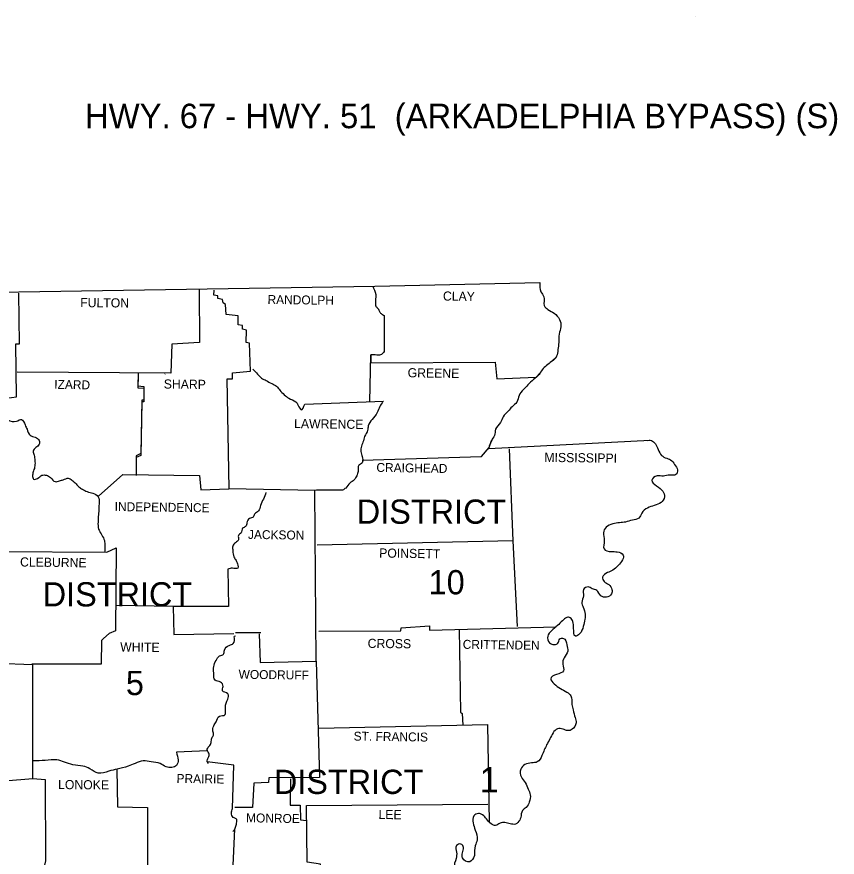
# Model space of a CAD drawing. Extents: x 813775 to 1157140, y 1757555 to 1979907.
# Drawn here: x 1113832 to 1156274, y 1933763 to 1977247 of the extents above; entities that cross this region are included whole.
import ezdxf

# ---------------------------------------------------------------- set-up
doc = ezdxf.new("R2010")
doc.units = 0
for name, color, linetype in [('1', 7, 'Continuous'), ('G-ANNO-TEXT', 7, 'Continuous'), ('R_Draft', 7, 'Continuous')]:
    doc.layers.add(name, color=color, linetype=linetype)

msp = doc.modelspace()

# ---------------------------------------------------------------- linework, layer by layer
at = {"layer": '1'}
msp.add_line((1148924, 1977247), (1148924, 1977247), dxfattribs=at)
at = {"layer": 'R_Draft'}
for p, q in [((1141510, 1959420), (1141749, 1959659)), ((1140681, 1958591), (1140912, 1958822)), ((1132774, 1957341), (1132807, 1957352)), ((1138252, 1954910), (1138384, 1955317)), ((1138285, 1955042), (1138417, 1955361)), ((1125140, 1945384), (1126449, 1945384))]:
    msp.add_line(p, q, dxfattribs=at)
for points in [[(1080546, 1962995), (1098333, 1962984), (1113942, 1963017), (1132356, 1963303), (1140892, 1963501)], [(1110609, 1936408), (1113084, 1936419), (1113194, 1937717), (1114668, 1937827), (1114668, 1943723), (1112798, 1943778), (1112831, 1949575), (1110477, 1949729), (1110444, 1952325), (1110367, 1952457), (1110433, 1954085), (1111797, 1954129), (1111852, 1955471), (1113348, 1955526), (1113370, 1956395), (1113106, 1956736), (1113040, 1957473), (1113810, 1957583), (1113777, 1960322), (1113964, 1960333), (1113942, 1962951)], [(1123259, 1963116), (1123281, 1960388), (1121851, 1960311), (1121807, 1958815), (1113854, 1958859)], [(1126372, 1945318), (1126427, 1943833), (1129320, 1943910), (1129243, 1952732), (1124810, 1952831), (1124711, 1958507), (1124997, 1958518), (1124986, 1958826), (1125921, 1958914), (1125877, 1960355), (1125701, 1960388), (1125712, 1961026), (1125514, 1961081), (1125514, 1961268), (1125283, 1961301), (1125283, 1961774), (1124656, 1961840), (1124623, 1962368), (1124502, 1962445), (1124480, 1962621), (1124227, 1962676), (1124238, 1962808), (1124018, 1962841), (1124051, 1963105)], [(1132840, 1961785), (1132840, 1959926)], [(1132089, 1957327), (1132147, 1959750), (1132147, 1959343), (1138582, 1959376), (1138670, 1958518), (1140689, 1958592)], [(1120113, 1958782), (1120091, 1958144), (1120399, 1958122), (1120410, 1957418), (1120300, 1957418), (1120256, 1954646), (1120003, 1954536), (1120003, 1953612)], [(1120113, 1958683), (1120091, 1958045), (1120399, 1958023), (1120410, 1957319), (1120300, 1957319), (1120256, 1954547), (1120003, 1954437), (1120003, 1953513)], [(1121488, 1958760), (1121499, 1958771)], [(1128726, 1957209), (1132807, 1957352)], [(1138252, 1954910), (1146601, 1955339)], [(1131707, 1954303), (1137867, 1954503), (1138271, 1954968)], [(1139308, 1954899), (1139495, 1950136), (1139715, 1945703)], [(1118067, 1952435), (1119321, 1953568), (1123281, 1953513), (1123358, 1952776), (1124799, 1952831)], [(1130684, 1952754), (1129342, 1952754), (1129243, 1952732)], [(1139495, 1950136), (1129364, 1949905)], [(1112831, 1949575), (1118485, 1949542), (1118969, 1949773), (1118936, 1945472), (1118606, 1945329), (1118309, 1945076), (1118210, 1944977), (1118199, 1943745), (1114602, 1943745)], [(1124755, 1948673), (1124777, 1946737), (1121917, 1946726), (1118980, 1946781)], [(1121917, 1946726), (1121961, 1945285), (1125052, 1945340)], [(1129452, 1945450), (1133698, 1945472), (1133709, 1945626), (1135183, 1945736), (1135183, 1945505), (1141736, 1945685)], [(1136722, 1945548), (1136778, 1941270), (1136877, 1941204), (1136912, 1940596)], [(1125140, 1945197), (1125085, 1945186)], [(1129320, 1943910), (1129485, 1937882), (1126867, 1937871), (1126856, 1937629), (1126097, 1937585), (1126031, 1936331), (1125107, 1936331)], [(1129452, 1940445), (1138186, 1940621)], [(1138186, 1940621), (1138278, 1935583)], [(1123688, 1939268), (1122093, 1939191)], [(1124986, 1936276), (1125063, 1938520), (1123688, 1938696)], [(1119013, 1938319), (1119035, 1936364), (1120586, 1936331), (1120597, 1932107)], [(1114668, 1937827), (1115306, 1937783), (1115317, 1933581), (1114745, 1931194), (1115966, 1931139), (1115954, 1929037)], [(1127989, 1937816), (1127978, 1936452), (1128484, 1936452), (1128506, 1935693), (1128825, 1935660)], [(1129452, 1926695), (1130310, 1926750), (1130299, 1928983), (1129496, 1929038), (1129540, 1933405), (1128847, 1933504), (1128825, 1936441), (1138208, 1936507)], [(1124980, 1930333), (1124964, 1930864), (1124469, 1930919), (1124458, 1931227), (1124095, 1931216), (1124073, 1932107), (1124975, 1932206), (1125107, 1935220)]]:
    msp.add_lwpolyline(points, dxfattribs=at)
for points in [[(1132250, 1963302), (1132400, 1962885), (1132413, 1962813), (1132408, 1962739), (1132396, 1962663), (1132391, 1962626), (1132389, 1962588), (1132388, 1962554), (1132386, 1962519), (1132382, 1962451), (1132381, 1962382), (1132384, 1962348), (1132386, 1962330), (1132387, 1962322), (1132389, 1962313), (1132411, 1962260), (1132450, 1962214), (1132493, 1962171), (1132514, 1962149), (1132532, 1962126), (1132549, 1962097), (1132565, 1962066), (1132594, 1962002), (1132628, 1961942), (1132675, 1961895), (1132840, 1961785)], [(1140892, 1963501), (1140947, 1963017), (1141101, 1962764), (1141123, 1962302), (1141310, 1962104), (1141629, 1961906), (1141915, 1961587), (1141981, 1961213), (1141893, 1960828), (1141871, 1960399), (1141827, 1960025), (1141761, 1959684), (1141497, 1959409), (1141244, 1959211), (1141013, 1958980), (1140848, 1958738), (1140562, 1958474), (1140276, 1958199), (1140045, 1957957), (1139814, 1957649), (1139704, 1957308), (1139451, 1957066), (1139253, 1956846), (1138989, 1956549), (1138857, 1956252), (1138604, 1955911), (1138549, 1955581), (1138384, 1955317), (1138373, 1955273)], [(1140892, 1963501), (1140947, 1963017), (1141101, 1962764), (1141123, 1962302), (1141310, 1962104), (1141629, 1961906), (1141915, 1961587), (1141981, 1961213), (1141893, 1960828), (1141871, 1960399), (1141827, 1960025), (1141761, 1959684), (1141497, 1959409), (1141244, 1959211), (1141013, 1958980), (1140848, 1958738), (1140562, 1958474), (1140276, 1958199), (1140045, 1957957), (1139814, 1957649), (1139704, 1957308), (1139451, 1957066), (1139253, 1956846), (1138989, 1956549), (1138857, 1956252), (1138604, 1955911), (1138549, 1955581), (1138384, 1955317), (1138373, 1955273)], [(1132840, 1959926), (1132653, 1959750), (1132378, 1959750), (1132147, 1959750)], [(1126042, 1959013), (1126284, 1958760), (1126493, 1958551), (1126735, 1958430), (1127021, 1958265), (1127274, 1958133), (1127439, 1957924), (1127670, 1957693), (1127901, 1957506), (1128264, 1957330), (1128385, 1957143), (1128550, 1956912), (1128726, 1957209)], [(1132774, 1957341), (1132609, 1957077), (1132477, 1956769), (1132213, 1956417), (1132015, 1956076), (1131982, 1955845), (1131828, 1955537), (1131740, 1955229), (1131641, 1954965), (1131641, 1954690), (1131718, 1954415), (1131696, 1954162), (1131531, 1954041), (1131487, 1953722), (1131421, 1953502), (1131278, 1953282), (1131069, 1953117), (1130849, 1952864), (1130684, 1952754)], [(1113370, 1956395), (1113810, 1956318), (1114074, 1956417), (1114261, 1956131), (1114360, 1955911), (1114525, 1955592), (1114789, 1955493), (1114987, 1955317), (1114987, 1955130), (1114811, 1954954), (1114679, 1954778), (1114723, 1954569), (1114767, 1954283), (1114767, 1954008), (1114701, 1953755), (1114646, 1953524), (1114701, 1953326), (1114910, 1953359), (1115130, 1953524), (1115361, 1953524), (1115581, 1953403), (1115812, 1953194), (1116043, 1953238), (1116230, 1953293), (1116494, 1953370), (1116681, 1953271), (1116846, 1953139), (1117044, 1952930), (1117231, 1952798), (1117473, 1952677), (1117770, 1952600), (1118045, 1952413), (1118089, 1952094), (1118078, 1951819), (1118056, 1951478), (1118034, 1951104), (1118067, 1950741), (1118188, 1950499), (1118342, 1950213), (1118386, 1949949), (1118375, 1949531)], [(1146480, 1955328), (1146601, 1955339), (1146975, 1954943), (1147140, 1954613), (1147382, 1954426), (1147657, 1954327), (1147866, 1954074), (1148009, 1953799), (1147932, 1953557), (1147624, 1953535), (1147283, 1953480), (1146953, 1953491), (1146689, 1953271), (1146931, 1952974), (1147250, 1952699), (1147338, 1952402), (1147162, 1952116), (1146810, 1951962), (1146469, 1951830), (1146161, 1951566), (1146018, 1951313), (1145677, 1951203), (1145325, 1951104), (1145017, 1951071), (1144665, 1951005), (1144324, 1950840), (1144181, 1950554), (1144225, 1950147), (1144214, 1949718), (1144577, 1949575), (1144896, 1949564), (1145204, 1949399), (1145171, 1949157), (1144940, 1948849), (1144665, 1948607), (1144390, 1948486), (1144137, 1948255), (1144225, 1948024), (1144456, 1947870), (1144621, 1947617), (1144599, 1947386), (1144335, 1947221), (1144049, 1947287), (1143840, 1947562), (1143598, 1947650), (1143389, 1947749), (1143147, 1947606), (1143147, 1947287), (1143059, 1946946), (1143136, 1946693), (1143235, 1946341), (1143224, 1946077), (1143136, 1945703), (1142949, 1945318), (1142729, 1945197), (1142641, 1945615), (1142597, 1945956), (1142465, 1946154), (1142289, 1946165), (1142058, 1946000), (1141805, 1945747), (1141486, 1945472), (1141299, 1945197), (1141398, 1944856), (1141640, 1944768), (1141827, 1944834), (1141926, 1945054), (1142113, 1945087), (1142289, 1944746)], [(1146480, 1955328), (1146601, 1955339), (1146975, 1954943), (1147140, 1954613), (1147382, 1954426), (1147657, 1954327), (1147866, 1954074), (1148009, 1953799), (1147932, 1953557), (1147624, 1953535), (1147283, 1953480), (1146953, 1953491), (1146689, 1953271), (1146931, 1952974), (1147250, 1952699), (1147338, 1952402), (1147162, 1952116), (1146810, 1951962), (1146469, 1951830), (1146161, 1951566), (1146018, 1951313), (1145677, 1951203), (1145325, 1951104), (1145017, 1951071), (1144665, 1951005), (1144324, 1950840), (1144181, 1950554), (1144225, 1950147), (1144214, 1949718), (1144577, 1949575), (1144896, 1949564), (1145204, 1949399), (1145171, 1949157), (1144940, 1948849), (1144665, 1948607), (1144390, 1948486), (1144137, 1948255), (1144225, 1948024), (1144456, 1947870), (1144621, 1947617), (1144599, 1947386), (1144335, 1947221), (1144049, 1947287), (1143840, 1947562), (1143598, 1947650), (1143389, 1947749), (1143147, 1947606), (1143147, 1947287), (1143059, 1946946), (1143136, 1946693), (1143235, 1946341), (1143224, 1946077), (1143136, 1945703), (1142949, 1945318), (1142729, 1945197), (1142641, 1945615), (1142597, 1945956), (1142465, 1946154), (1142289, 1946165), (1142058, 1946000), (1141805, 1945747), (1141486, 1945472), (1141299, 1945197), (1141398, 1944856), (1141640, 1944768), (1141827, 1944834), (1141926, 1945054), (1142113, 1945087), (1142289, 1944746)], [(1126724, 1952633), (1126592, 1952292), (1126438, 1951962), (1126339, 1951676), (1126130, 1951511), (1126064, 1951357), (1125877, 1951291), (1125734, 1951071), (1125668, 1950873), (1125514, 1950785), (1125437, 1950543), (1125294, 1950411), (1125305, 1950191), (1125140, 1950037), (1125008, 1949861), (1125008, 1949619), (1125063, 1949300), (1125173, 1949113), (1125272, 1948871), (1125261, 1948717), (1124986, 1948717), (1124755, 1948673)], [(1123743, 1938619), (1123688, 1938696), (1123754, 1938938), (1123787, 1939092), (1123677, 1939312), (1123776, 1939499), (1123886, 1939697), (1123919, 1939928), (1124007, 1940082), (1123974, 1940280), (1124018, 1940555), (1124139, 1940764), (1124315, 1941061), (1124612, 1941138), (1124634, 1941259), (1124623, 1941534), (1124744, 1941941), (1124788, 1942084), (1124744, 1942216), (1124480, 1942370), (1124502, 1942601), (1124370, 1942821), (1124095, 1942920), (1124018, 1943294), (1124018, 1943624), (1124139, 1943943), (1124326, 1944174), (1124524, 1944262), (1124579, 1944482), (1124821, 1944724), (1125030, 1944823), (1125085, 1945186)], [(1142289, 1944746), (1142333, 1944427), (1142146, 1944086), (1142080, 1943745), (1142113, 1943404), (1141761, 1943217), (1141453, 1942997), (1141629, 1942733), (1141959, 1942491), (1142289, 1942304), (1142498, 1942117), (1142553, 1941666), (1142608, 1941380), (1142718, 1940984), (1142762, 1940709), (1142564, 1940379), (1142333, 1940313), (1142091, 1940390), (1141805, 1940412), (1141574, 1940192), (1141409, 1939884), (1141244, 1939576), (1141123, 1939312), (1141002, 1939026), (1140760, 1938696), (1140463, 1938641), (1140111, 1938553), (1139902, 1938311), (1139935, 1937904), (1140133, 1937629), (1140287, 1937288), (1140397, 1936991), (1140342, 1936617), (1140188, 1936342), (1139990, 1936177), (1139902, 1935825), (1139759, 1935561), (1139627, 1935473), (1139363, 1935495), (1139077, 1935550), (1138835, 1935528), (1138604, 1935407), (1138373, 1935484), (1138131, 1935748), (1137933, 1935946), (1137713, 1936023), (1137482, 1935902), (1137438, 1935539), (1137548, 1935165), (1137647, 1934659), (1137548, 1934351), (1137515, 1933845)], [(1142289, 1944746), (1142333, 1944427), (1142146, 1944086), (1142080, 1943745), (1142113, 1943404), (1141761, 1943217), (1141453, 1942997), (1141629, 1942733), (1141959, 1942491), (1142289, 1942304), (1142498, 1942117), (1142553, 1941666), (1142608, 1941380), (1142718, 1940984), (1142762, 1940709), (1142564, 1940379), (1142333, 1940313), (1142091, 1940390), (1141805, 1940412), (1141574, 1940192), (1141409, 1939884), (1141244, 1939576), (1141123, 1939312), (1141002, 1939026), (1140760, 1938696), (1140463, 1938641), (1140111, 1938553), (1139902, 1938311), (1139935, 1937904), (1140133, 1937629), (1140287, 1937288), (1140397, 1936991), (1140342, 1936617), (1140188, 1936342), (1139990, 1936177), (1139902, 1935825), (1139759, 1935561), (1139627, 1935473), (1139363, 1935495), (1139077, 1935550), (1138835, 1935528), (1138604, 1935407), (1138373, 1935484), (1138131, 1935748), (1137933, 1935946), (1137713, 1936023), (1137482, 1935902), (1137438, 1935539), (1137548, 1935165), (1137647, 1934659), (1137548, 1934351), (1137515, 1933845)], [(1122093, 1939191), (1122093, 1938509), (1121554, 1938432), (1121257, 1938608), (1120784, 1938696), (1120366, 1938751), (1119948, 1938619), (1119585, 1938465), (1119024, 1938322), (1118595, 1938212), (1118045, 1938113), (1117616, 1938333), (1117253, 1938476), (1116736, 1938542), (1116296, 1938685), (1115911, 1938795), (1115306, 1938773), (1114668, 1938750)], [(1125008, 1935088), (1125107, 1935220), (1125151, 1935308), (1125206, 1935528), (1125184, 1935748), (1125030, 1935825), (1124942, 1936056), (1124986, 1936276)], [(1137515, 1933845), (1137262, 1933526), (1136888, 1933724), (1136888, 1933988), (1136943, 1934263), (1136811, 1934439), (1136580, 1934362), (1136580, 1934021), (1136558, 1933691), (1136492, 1933218), (1136646, 1933075), (1136998, 1933031), (1137251, 1932965), (1137405, 1932712), (1137394, 1932404), (1137273, 1932107), (1137097, 1931865), (1136822, 1931777), (1136602, 1931920), (1136514, 1932206), (1136415, 1932459), (1136228, 1932646), (1136030, 1932437), (1135986, 1932052), (1135997, 1931722), (1135997, 1931271), (1136283, 1930974), (1136459, 1930633), (1136404, 1930325), (1136195, 1929962), (1136107, 1929643), (1136019, 1929214), (1136030, 1928741), (1135953, 1928279), (1135799, 1927971), (1135513, 1927718), (1135326, 1927553), (1135172, 1927388), (1135095, 1927058), (1135040, 1926827), (1134831, 1926552), (1134666, 1926530), (1134534, 1926640), (1134490, 1926827), (1134490, 1927014), (1134402, 1927201), (1134127, 1927278), (1133907, 1927267), (1133808, 1927113), (1133951, 1926684), (1134006, 1926409), (1133929, 1926035), (1133973, 1925991), (1133577, 1925782), (1133258, 1925749), (1132994, 1925672), (1132741, 1925507), (1132620, 1925265), (1132444, 1925067), (1132290, 1924880), (1132081, 1924792), (1131850, 1924836), (1131542, 1924869), (1131366, 1924649), (1131421, 1924330), (1131630, 1924143), (1131938, 1924055), (1132257, 1924077), (1132565, 1924110), (1132851, 1923956), (1132796, 1923659), (1132521, 1923516), (1132114, 1923472), (1131784, 1923505), (1131388, 1923417), (1131190, 1923164), (1131300, 1922779), (1131729, 1922625), (1131927, 1922262), (1131938, 1921921), (1131795, 1921470), (1131597, 1921261), (1131212, 1921173), (1130915, 1921118), (1130871, 1920612), (1130739, 1920359), (1130508, 1920282), (1130178, 1920447), (1129980, 1920524), (1129738, 1920634), (1129430, 1920821), (1129199, 1920788), (1129265, 1920304), (1129287, 1920282), (1129551, 1919919), (1129815, 1919633), (1129936, 1919292)], [(1137515, 1933845), (1137262, 1933526), (1136888, 1933724), (1136888, 1933988), (1136943, 1934263), (1136811, 1934439), (1136580, 1934362), (1136580, 1934021), (1136558, 1933691), (1136492, 1933218), (1136646, 1933075), (1136998, 1933031), (1137251, 1932965), (1137405, 1932712), (1137394, 1932404), (1137273, 1932107), (1137097, 1931865), (1136822, 1931777), (1136602, 1931920), (1136514, 1932206), (1136415, 1932459), (1136228, 1932646), (1136030, 1932437), (1135986, 1932052), (1135997, 1931722), (1135997, 1931271), (1136283, 1930974), (1136459, 1930633), (1136404, 1930325), (1136195, 1929962), (1136107, 1929643), (1136019, 1929214), (1136030, 1928741), (1135953, 1928279), (1135799, 1927971), (1135513, 1927718), (1135326, 1927553), (1135172, 1927388), (1135095, 1927058), (1135040, 1926827), (1134831, 1926552), (1134666, 1926530), (1134534, 1926640), (1134490, 1926827), (1134490, 1927014), (1134402, 1927201), (1134127, 1927278), (1133907, 1927267), (1133808, 1927113), (1133951, 1926684), (1134006, 1926409), (1133929, 1926035), (1133973, 1925991), (1133577, 1925782), (1133258, 1925749), (1132994, 1925672), (1132741, 1925507), (1132620, 1925265), (1132444, 1925067), (1132290, 1924880), (1132081, 1924792), (1131850, 1924836), (1131542, 1924869), (1131366, 1924649), (1131421, 1924330), (1131630, 1924143), (1131938, 1924055), (1132257, 1924077), (1132565, 1924110), (1132851, 1923956), (1132796, 1923659), (1132521, 1923516), (1132114, 1923472), (1131784, 1923505), (1131388, 1923417), (1131190, 1923164), (1131300, 1922779), (1131729, 1922625), (1131927, 1922262), (1131938, 1921921), (1131795, 1921470), (1131597, 1921261), (1131212, 1921173), (1130915, 1921118), (1130871, 1920612), (1130739, 1920359), (1130508, 1920282), (1130178, 1920447), (1129980, 1920524), (1129738, 1920634), (1129430, 1920821), (1129199, 1920788), (1129265, 1920304), (1129287, 1920282), (1129551, 1919919), (1129815, 1919633), (1129936, 1919292)]]:
    msp.add_spline(points, degree=3, dxfattribs=at)

# ---------------------------------------------------------------- texts
at = {"layer": 'G-ANNO-TEXT'}
msp.add_text('HWY. 67 - HWY. 51  (ARKADELPHIA BYPASS) (S)', height=1268.3, dxfattribs=at).set_placement((1117362, 1971482))
at = {"layer": 'R_Draft'}
for s, height, rotation, p in [('CLAY', 473, 359.2258, (1135876, 1962564)), ('FULTON', 473, 359.4996, (1117110, 1962225)), ('RANDOLPH', 462.1, 359.2583, (1126801, 1962390)), ('GREENE', 473.1, 359.2361, (1134050, 1958595)), ('IZARD', 461.9, 358.9258, (1115768, 1958001)), ('SHARP', 473, 359.3905, (1121433, 1958012)), ('LAWRENCE', 473.1, 359.2678, (1128176, 1955966)), ('MISSISSIPPI', 472.96, 359.3097, (1141123, 1954217)), ('CRAIGHEAD', 462.1, 359.1159, (1132433, 1953700)), ('INDEPENDENCE', 461.93, 359.2187, (1118892, 1951676)), ('JACKSON', 461.9, 359.1352, (1125789, 1950235)), ('POINSETT', 473, 359.1987, (1132576, 1949267)), ('CLEBURNE', 473, 359.2535, (1113997, 1948805)), ('CROSS', 473, 359.3839, (1131982, 1944592)), ('WHITE', 473.1, 359.3139, (1119178, 1944405)), ('CRITTENDEN', 462.1, 359.213, (1136899, 1944548)), ('WOODRUFF', 461.9, 359.2748, (1125305, 1942997)), ('ST. FRANCIS', 461.93, 359.2216, (1131256, 1939796)), ('LONOKE', 473.1, 359.4974, (1115966, 1937288)), ('PRAIRIE', 462.1, 359.2116, (1122093, 1937607)), ('MONROE', 461.9, 359.0331, (1125690, 1935572)), ('LEE', 473.1, 359.4327, (1132543, 1935737))]:
    msp.add_text(s, height=height, rotation=rotation, dxfattribs=at).set_placement(p)
for s, height, p in [('DISTRICT', 1254, (1131421, 1951016)), ('10', 1254, (1135139, 1947364)), ('DISTRICT', 1254, (1115174, 1946737)), ('5', 1254, (1119475, 1942150)), ('DISTRICT', 1254, (1127131, 1937035)), ('1', 1320, (1137779, 1937112))]:
    msp.add_text(s, height=height, dxfattribs=at).set_placement(p)

doc.saveas('drawing.dxf')
